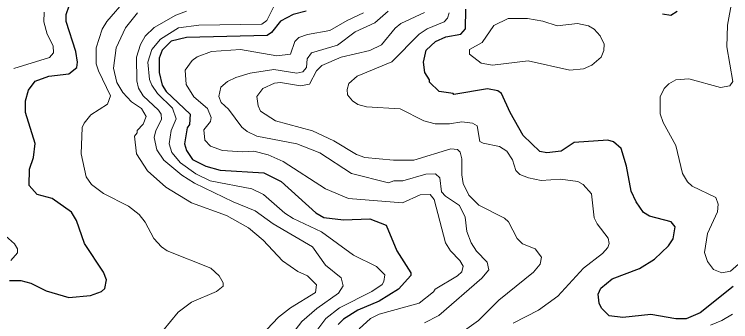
# Model space of a CAD drawing. Extents: x 265 to 291.4, y 7731.5 to 7759.6.
# Drawn here: x 266.827 to 268.417, y 7738.979 to 7739.662 of the extents above; entities that cross this region are included whole.
import ezdxf

# ---------------------------------------------------------------- set-up
doc = ezdxf.new("R2010")
doc.units = 0
doc.header["$LTSCALE"] = 0.032
doc.layers.add('1', color=7, linetype='Continuous', lineweight=25)
doc.layers.add('2', color=7, linetype='Continuous', lineweight=13)

msp = doc.modelspace()

# ---------------------------------------------------------------- linework, layer by layer
at = {"layer": '1'}
for points in [[(266.816, 7739.0709), (266.8414, 7739.0709), (266.8637, 7739.0646), (266.8971, 7739.0479), (266.948, 7739.0335), (266.9958, 7739.0375), (267.0204, 7739.0463), (267.0276, 7739.0534), (267.0315, 7739.0725), (267.0244, 7739.0892), (266.9822, 7739.1529), (266.9647, 7739.2038), (266.9536, 7739.2229), (266.9106, 7739.2531), (266.8772, 7739.2619), (266.8597, 7739.2818), (266.8605, 7739.3183), (266.8693, 7739.3438), (266.8732, 7739.3748), (266.8518, 7739.444), (266.8518, 7739.4695), (266.8581, 7739.4934), (266.8732, 7739.5132), (266.9035, 7739.5244), (266.948, 7739.5299), (266.9655, 7739.5435), (266.9671, 7739.5554), (266.9631, 7739.5793), (266.9416, 7739.6461), (266.9416, 7739.6612), (266.9488, 7739.6811)], [(268.4229, 7739.0574), (268.3497, 7738.9993), (268.3179, 7738.9858), (268.2956, 7738.9858), (268.2399, 7738.9954), (268.1779, 7738.989), (268.1476, 7738.9922), (268.1301, 7739.0097), (268.1253, 7739.0208), (268.1229, 7739.0407), (268.1285, 7739.0542), (268.154, 7739.0749), (268.2145, 7739.0972), (268.2479, 7739.1186), (268.2789, 7739.1481), (268.2892, 7739.1632), (268.294, 7739.1903), (268.2852, 7739.2014), (268.2367, 7739.2141), (268.2232, 7739.2221), (268.2073, 7739.2452), (268.1961, 7739.269), (268.1858, 7739.3247), (268.1739, 7739.3637), (268.1571, 7739.3788), (268.1444, 7739.3828), (268.0697, 7739.3772), (268.041, 7739.3581), (268.0092, 7739.3541), (267.9933, 7739.3573), (267.9567, 7739.3931), (267.9273, 7739.444), (267.9081, 7739.4862), (267.9002, 7739.4917), (267.8772, 7739.4965), (267.8024, 7739.4838), (267.8008, 7739.4862), (267.7698, 7739.4909), (267.7483, 7739.5116), (267.7483, 7739.5164), (267.7379, 7739.5331), (267.7348, 7739.5554), (267.7411, 7739.5824), (267.7618, 7739.6015), (267.7849, 7739.6119), (267.8183, 7739.6182), (267.8286, 7739.6294), (267.8294, 7739.6731)], [(267.4747, 7739.6691), (267.446, 7739.6612), (267.4174, 7739.6469), (267.3975, 7739.6214), (267.3879, 7739.615), (267.209, 7739.6103), (267.1747, 7739.6023), (267.1548, 7739.5824), (267.1485, 7739.5649), (267.1485, 7739.5331), (267.1548, 7739.5045), (267.1636, 7739.4902), (267.2169, 7739.44), (267.2153, 7739.417), (267.2105, 7739.4098), (267.2042, 7739.374), (267.2089, 7739.3597), (267.2225, 7739.3398), (267.2519, 7739.3247), (267.2837, 7739.3159), (267.3808, 7739.3096), (267.419, 7739.2905), (267.4961, 7739.2213), (267.5136, 7739.2109), (267.5574, 7739.2054), (267.6162, 7739.2078), (267.652, 7739.1934), (267.6759, 7739.137), (267.7069, 7739.0877), (267.7069, 7739.0821), (267.6799, 7739.0518), (267.6369, 7739.0248), (267.5892, 7739.0049), (267.5574, 7738.985), (267.5454, 7738.9731)], [(268.2654, 7739.6628), (268.2844, 7739.6604), (268.298, 7739.6691)]]:
    msp.add_lwpolyline(points, dxfattribs=at)
at = {"layer": '2'}
for points in [[(267.0761, 7739.697), (267.0324, 7739.6461), (267.022, 7739.6286), (267.0085, 7739.5872), (267.0085, 7739.5522), (267.0133, 7739.5363), (267.0403, 7739.4806), (267.0339, 7739.4623), (266.9966, 7739.4385), (266.9814, 7739.4202), (266.9775, 7739.4106), (266.9751, 7739.3518), (266.9862, 7739.3008), (266.9981, 7739.2841), (267.0244, 7739.2642), (267.0801, 7739.2356), (267.104, 7739.2173), (267.1175, 7739.2006), (267.1366, 7739.164), (267.1533, 7739.1457), (267.166, 7739.137), (267.2631, 7739.098), (267.2813, 7739.0813), (267.2901, 7739.0654), (267.2901, 7739.0582), (267.2758, 7739.0463), (267.2201, 7739.0224), (267.1907, 7739.0009), (267.1397, 7738.9381)], [(268.4197, 7739.6906), (268.4101, 7739.6381), (268.4085, 7739.5896), (268.4221, 7739.5124), (268.4149, 7739.5029), (268.3942, 7739.4997), (268.3242, 7739.5188), (268.2956, 7739.5164), (268.2797, 7739.5077), (268.2693, 7739.4973), (268.2606, 7739.479), (268.2606, 7739.4409), (268.2669, 7739.4218), (268.2956, 7739.3708), (268.3099, 7739.3088), (268.321, 7739.2897), (268.3314, 7739.2802), (268.3839, 7739.2555), (268.3894, 7739.2404), (268.3879, 7739.2237), (268.3656, 7739.1752), (268.3592, 7739.133), (268.3656, 7739.1131), (268.3791, 7739.0956), (268.3974, 7739.0876), (268.4165, 7739.0916), (268.4754, 7739.1425)], [(267.1779, 7739.4536), (267.1445, 7739.4862), (267.1318, 7739.5045), (267.127, 7739.5172), (267.123, 7739.5554), (267.1318, 7739.584), (267.1509, 7739.6071), (267.1915, 7739.6318), (267.236, 7739.6381), (267.376, 7739.6397), (267.3871, 7739.6485), (267.4046, 7739.6819)], [(266.8931, 7739.6668), (266.8924, 7739.6453), (266.8995, 7739.6175), (266.913, 7739.592), (266.9138, 7739.5761), (266.9051, 7739.5657), (266.8255, 7739.5419)], [(267.3617, 7738.9349), (267.4134, 7738.9898), (267.4396, 7739.0105), (267.4953, 7739.0439), (267.4977, 7739.0614), (267.4778, 7739.0813), (267.4564, 7739.0908), (267.4221, 7739.1147), (267.3792, 7739.1608), (267.3466, 7739.1879), (267.2981, 7739.2149), (267.2201, 7739.2436), (267.1628, 7739.2778), (267.1222, 7739.3144), (267.0976, 7739.3518), (267.0936, 7739.3915), (267.0992, 7739.3987), (267.0992, 7739.4043), (267.1127, 7739.4178), (267.1191, 7739.4353), (267.1087, 7739.4528), (267.0865, 7739.4679), (267.0674, 7739.4886), (267.0546, 7739.5109), (267.0467, 7739.5427), (267.053, 7739.5872), (267.0737, 7739.6318), (267.1, 7739.6652)], [(267.209, 7739.6691), (267.1851, 7739.6604), (267.1374, 7739.6326), (267.1175, 7739.6135), (267.1071, 7739.5952), (267.0976, 7739.5665), (267.0984, 7739.514), (267.1023, 7739.4981), (267.1127, 7739.4806), (267.1469, 7739.4488), (267.1525, 7739.4401), (267.1533, 7739.4281), (267.1405, 7739.4043), (267.1373, 7739.3884), (267.1429, 7739.3613), (267.1588, 7739.3382), (267.1986, 7739.3048), (267.2265, 7739.2873), (267.3124, 7739.2452), (267.3617, 7739.2253), (267.4015, 7739.1966), (267.489, 7739.1457), (267.5176, 7739.1052), (267.5526, 7739.0765), (267.5566, 7739.059), (267.5462, 7739.0431), (267.4985, 7739.0089), (267.4651, 7738.9795), (267.4229, 7738.9254)], [(267.6019, 7739.6652), (267.5653, 7739.6485), (267.5271, 7739.6262), (267.4778, 7739.6174), (267.4587, 7739.6103), (267.4492, 7739.6015), (267.4396, 7739.5737), (267.4094, 7739.5697), (267.3291, 7739.584), (267.2646, 7739.5793), (267.2328, 7739.5673), (267.2217, 7739.5594), (267.2058, 7739.5379), (267.2081, 7739.5061), (267.2249, 7739.479), (267.2559, 7739.4528), (267.2638, 7739.4329), (267.2622, 7739.4241), (267.2471, 7739.4051), (267.2495, 7739.3828), (267.2623, 7739.3692), (267.2885, 7739.3597), (267.3331, 7739.3565), (267.3585, 7739.3581), (267.3903, 7739.3502), (267.4237, 7739.335), (267.5176, 7739.2746), (267.5685, 7739.2531), (267.6886, 7739.2436), (267.7276, 7739.2611), (267.7499, 7739.2619), (267.7586, 7739.2507), (267.7841, 7739.1545), (267.7952, 7739.137), (267.8159, 7739.1155), (267.8231, 7739.1028), (267.8199, 7739.09), (267.8103, 7739.0813), (267.761, 7739.0518), (267.757, 7739.0455), (267.7252, 7739.0208), (267.6369, 7738.9962), (267.6178, 7738.9866), (267.5924, 7738.9635)], [(267.6568, 7739.6691), (267.6274, 7739.6429), (267.5836, 7739.623), (267.5439, 7739.5936), (267.4866, 7739.5761), (267.477, 7739.5633), (267.4754, 7739.5435), (267.4675, 7739.5339), (267.454, 7739.5315), (267.4031, 7739.5395), (267.3506, 7739.5315), (267.3187, 7739.522), (267.2996, 7739.5124), (267.2853, 7739.5005), (267.2805, 7739.4798), (267.2861, 7739.4663), (267.302, 7739.4512), (267.3315, 7739.4114), (267.3434, 7739.4019), (267.3649, 7739.3915), (267.454, 7739.374), (267.5049, 7739.3541), (267.5749, 7739.3088), (267.6576, 7739.2881), (267.6695, 7739.2921), (267.6894, 7739.2921), (267.7403, 7739.3072), (267.7618, 7739.308), (267.7714, 7739.2992), (267.7753, 7739.2674), (267.7841, 7739.2579), (267.8151, 7739.2372), (267.8278, 7739.2118), (267.831, 7739.1799), (267.8406, 7739.1545), (267.8525, 7739.1362), (267.8764, 7739.1115), (267.8803, 7739.0948), (267.8644, 7739.0757), (267.769, 7738.993), (267.7372, 7738.9771)], [(267.8263, 7738.9596), (267.8573, 7738.9818), (267.9026, 7739.0272), (267.979, 7739.0892), (267.9941, 7739.1075), (267.9973, 7739.1227), (267.983, 7739.141), (267.9551, 7739.1521), (267.9432, 7739.164), (267.9241, 7739.2014), (267.9153, 7739.2094), (267.8581, 7739.238), (267.8358, 7739.2603), (267.8231, 7739.2865), (267.8199, 7739.3056), (267.8199, 7739.3414), (267.8167, 7739.3557), (267.8103, 7739.3621), (267.796, 7739.3629), (267.7133, 7739.3382), (267.6687, 7739.3382), (267.6051, 7739.3438), (267.586, 7739.3509), (267.5359, 7739.3812), (267.489, 7739.4035), (267.4062, 7739.4257), (267.3736, 7739.4472), (267.368, 7739.4584), (267.3649, 7739.4798), (267.3784, 7739.4973), (267.4046, 7739.5093), (267.4174, 7739.5108), (267.4619, 7739.5029), (267.4818, 7739.5069), (267.4977, 7739.5363), (267.5096, 7739.5482), (267.5526, 7739.5665), (267.6162, 7739.5816), (267.6417, 7739.5944), (267.6719, 7739.631), (267.6846, 7739.6413), (267.7372, 7739.666)], [(268.0895, 7739.2841), (268.0776, 7739.2905), (268.0394, 7739.2961), (267.9965, 7739.2929), (267.9679, 7739.2985), (267.9488, 7739.3064), (267.94, 7739.3152), (267.9328, 7739.339), (267.9201, 7739.3581), (267.9042, 7739.3685), (267.8676, 7739.3756), (267.8604, 7739.3796), (267.8541, 7739.4146), (267.8438, 7739.4202), (267.8199, 7739.4233), (267.7928, 7739.4186), (267.761, 7739.4186), (267.7356, 7739.4257), (267.6831, 7739.452), (267.6083, 7739.4568), (267.5892, 7739.4615), (267.5773, 7739.4695), (267.5661, 7739.483), (267.5653, 7739.4949), (267.5693, 7739.5085), (267.5876, 7739.5244), (267.6648, 7739.5562), (267.7252, 7739.6182), (267.7435, 7739.6294), (267.7809, 7739.6453), (267.7881, 7739.6532), (267.792, 7739.6652)], [(267.2296, 7739.308), (267.1954, 7739.3319), (267.1763, 7739.3549), (267.1708, 7739.374), (267.1747, 7739.4043), (267.1859, 7739.4297), (267.1779, 7739.4536)], [(267.485, 7738.9421), (267.5184, 7738.9866), (267.5486, 7739.0105), (267.6202, 7739.0463), (267.6433, 7739.0622), (267.6473, 7739.0686), (267.6496, 7739.0837), (267.6306, 7739.102), (267.5797, 7739.1274), (267.5089, 7739.1791), (267.446, 7739.2086), (267.4269, 7739.2205), (267.38, 7739.2619), (267.3537, 7739.2746), (267.2615, 7739.2921), (267.2296, 7739.308)], [(268.1444, 7739.1441), (268.1476, 7739.1529), (268.1452, 7739.1648), (268.1206, 7739.1966), (268.1142, 7739.2102), (268.1078, 7739.2635), (268.0895, 7739.2841)], [(266.8001, 7739.176), (266.8271, 7739.1521), (266.8335, 7739.141), (266.8335, 7739.1322), (266.8192, 7739.1155)], [(267.9344, 7738.9763), (267.9901, 7739.0049), (268.0331, 7739.0359), (268.0903, 7739.098), (268.1325, 7739.1306), (268.1444, 7739.1441)], [(268.4213, 7738.9962), (268.3974, 7738.9818), (268.372, 7738.9715)]]:
    msp.add_lwpolyline(points, dxfattribs=at)
msp.add_lwpolyline([(267.9672, 7739.5587), (268.0601, 7739.5379), (268.0904, 7739.5411), (268.1086, 7739.549), (268.1293, 7739.5665), (268.1357, 7739.5816), (268.1365, 7739.596), (268.1277, 7739.6143), (268.1142, 7739.6286), (268.1015, 7739.6365), (268.0768, 7739.6413), (268.0315, 7739.6365), (267.9997, 7739.6469), (267.9663, 7739.6524), (267.9233, 7739.6524), (267.8915, 7739.6373), (267.8652, 7739.5991), (267.8374, 7739.584), (267.8374, 7739.5737), (267.8628, 7739.5538), (267.8883, 7739.549)], close=True, dxfattribs=at)

doc.saveas('drawing.dxf')
